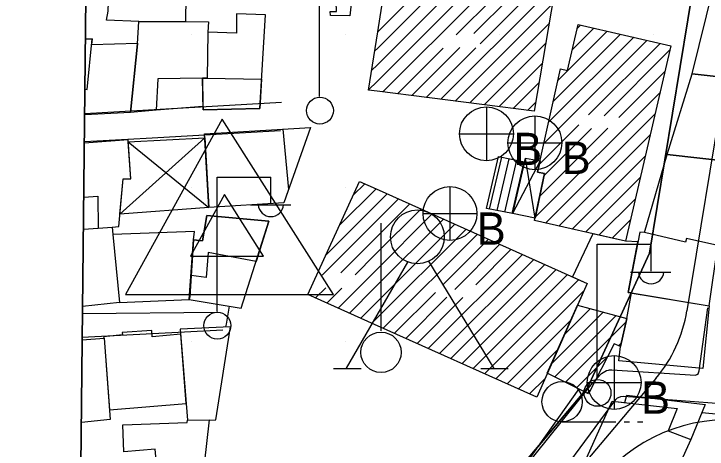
# Model space of a CAD drawing. Extents: x 417997 to 421451, y 4451742 to 4455216.
# Drawn here: x 419108.7 to 419198.9, y 4453062.5 to 4453119.1 of the extents above; entities that cross this region are included whole.
import ezdxf

# ---------------------------------------------------------------- set-up
doc = ezdxf.new("R2010")
doc.units = 0
for name, color, linetype in [('ADAKENARI', 7, 'Continuous'), ('B_Kapi', 7, 'Continuous'), ('B_Merdiven', 7, 'Continuous'), ('B_Mesken', 7, 'Continuous'), ('B_Okul', 7, 'Continuous'), ('B_Sundurma', 7, 'Continuous'), ('B_Tarama', 7, 'Continuous'), ('B_Teras', 7, 'Continuous'), ('Default', 7, 'Continuous'), ('KALDIRIM', 7, 'Continuous'), ('LJ_SEMBOL', 7, 'Continuous'), ('PAFTALAMA', 7, 'Continuous'), ('PL_SAY_ORTAOGRETIM', 7, 'Continuous'), ('S_Bayrak_Diregi', 7, 'Continuous'), ('S_Elektrik_Diregi', 7, 'Continuous'), ('S_Heykel', 7, 'Continuous'), ('S_Rogar_Kapagi_Buski', 7, 'Continuous'), ('S_Tek_Agac', 7, 'Continuous'), ('Sinir_Duvar_tek_tarafa_ait', 7, 'Continuous'), ('SN_3_DERECE_KAYNAK_KORUMA', 7, 'Continuous'), ('TR_ORTAEGITIM', 7, 'Continuous'), ('Y_Lejant', 7, 'Continuous'), ('Yol_Sose', 7, 'Continuous')]:
    doc.layers.add(name, color=color, linetype=linetype)

# ---------------------------------------------------------------- blocks, each defined once
blk = doc.blocks.new('POINT_DISPLAY')
at = {"layer": 'Default'}
blk.add_line((0, 0), (0, 0), dxfattribs=at)

msp = doc.modelspace()

# ---------------------------------------------------------------- linework, layer by layer
at = {"layer": 'ADAKENARI'}
for p, q in [((419197.343, 4453124.46), (419191.386, 4453087.989)), ((419197.343, 4453124.46), (419191.386, 4453087.989)), ((419191.386, 4453087.989), (419183.327, 4453070.477)), ((419191.386, 4453087.989), (419183.327, 4453070.477)), ((419183.327, 4453070.477), (419154.645, 4453036.476)), ((419183.327, 4453070.477), (419154.645, 4453036.476))]:
    msp.add_line(p, q, dxfattribs=at)
at = {"layer": 'B_Kapi'}
msp.add_lwpolyline([(419136.727, 4453081.096), (419136.333, 4453078.765), (419136.253, 4453078.391)], dxfattribs=at)
at = {"layer": 'B_Merdiven'}
for p, q in [((419170.573, 4453093.715), (419172.15, 4453100.487)), ((419171.558, 4453093.532), (419173.129, 4453100.281)), ((419172.542, 4453093.348), (419174.108, 4453100.075)), ((419173.526, 4453093.165), (419175.087, 4453099.87))]:
    msp.add_line(p, q, dxfattribs=at)
msp.add_lwpolyline([(419175.115, 4453099.863), (419173.555, 4453093.16), (419170.19, 4453093.786), (419171.732, 4453100.575)], close=True, dxfattribs=at)
at = {"layer": 'B_Mesken'}
for points in [[(419121.334, 4453128.57), (419131.335, 4453128.239), (419131.039, 4453119.147), (419131.041, 4453118.11), (419124.988, 4453118.148), (419120.767, 4453118.297), (419120.964, 4453119.488)], [(419150.371, 4453128.486), (419153.445, 4453128.323), (419152.416, 4453118.892), (419149.87, 4453118.926), (419149.848, 4453119.421), (419150.656, 4453119.432)], [(419203.133, 4453110.623), (419196.915, 4453111.322), (419199.711, 4453122.591), (419204.582, 4453122.108)], [(419133.841, 4453110.771), (419133.227, 4453110.77), (419133.304, 4453107.392), (419133.321, 4453106.664), (419140.704, 4453106.836), (419141.441, 4453119.011), (419137.681, 4453119.117), (419137.675, 4453116.61), (419133.952, 4453116.749)], [(419133.311, 4453107.088), (419127.219, 4453106.588), (419123.904, 4453106.316), (419124.802, 4453115.219), (419124.988, 4453118.148), (419134.03, 4453118.091), (419133.952, 4453116.749), (419133.841, 4453110.771), (419133.227, 4453110.77)], [(419202.611, 4453106.156), (419201.756, 4453099.911), (419193.652, 4453100.829), (419196.915, 4453111.322), (419202.397, 4453110.706), (419201.586, 4453106.238)], [(419133.527, 4453103.522), (419147.301, 4453104.342), (419143.825, 4453094.553), (419134.052, 4453093.945)], [(419190.709, 4453090.665), (419193.652, 4453100.829), (419201.756, 4453099.911), (419201.271, 4453095.758), (419202.129, 4453095.588), (419201.472, 4453091.944), (419200.909, 4453092.109), (419200.243, 4453088.984), (419196.19, 4453089.896), (419196.048, 4453089.414)], [(419131.607, 4453082.372), (419131.501, 4453081.957), (419138.292, 4453080.838), (419141.864, 4453092.157), (419133.807, 4453092.893), (419133.236, 4453089.614), (419132.083, 4453089.744)], [(419122.443, 4453081.572), (419131.501, 4453081.957), (419132.083, 4453089.744), (419132.192, 4453090.822), (419121.605, 4453090.405)], [(419190.709, 4453090.665), (419190.115, 4453090.726), (419188.593, 4453082.889), (419199.138, 4453081.13), (419200.243, 4453088.984), (419196.19, 4453089.896), (419196.048, 4453089.414)], [(419183.984, 4453090.518), (419181.369, 4453084.911), (419183.259, 4453084.063), (419181.992, 4453081.206), (419188.435, 4453079.474), (419189.014, 4453082.819), (419188.593, 4453082.889), (419189.867, 4453089.448), (419188.241, 4453089.554)], [(419199.138, 4453081.13), (419198.289, 4453072.988), (419187.387, 4453073.995), (419187.607, 4453075.84), (419188.435, 4453079.474), (419189.014, 4453082.819)], [(419130.365, 4453078.094), (419131.282, 4453066.278), (419134.998, 4453066.313), (419136.878, 4453078.422)], [(419121.137, 4453067.61), (419131.115, 4453068.426), (419130.414, 4453077.461), (419126.696, 4453077.105), (419126.646, 4453077.93), (419122.797, 4453077.685), (419122.845, 4453077.346), (419120.355, 4453077.123), (419120.456, 4453076.952)], [(419188.173, 4453068.543), (419188.415, 4453069.526), (419198.597, 4453068.304), (419196.745, 4453063.729), (419193.589, 4453056.78), (419183.21, 4453061.39), (419186.528, 4453068.727)], [(419122.886, 4453065.646), (419131.262, 4453065.954), (419131.282, 4453066.278), (419134.125, 4453066.305), (419133.472, 4453060.53), (419127.307, 4453060.119), (419127.085, 4453062.473), (419123.008, 4453062.14)]]:
    msp.add_lwpolyline(points, close=True, dxfattribs=at)
for points in [[(419118.036, 4453115.822), (419118.887, 4453115.899), (419118.812, 4453115.124), (419124.807, 4453115.306), (419124.802, 4453115.219), (419123.904, 4453106.316), (419117.931, 4453105.973)], [(419117.817, 4453095.291), (419119.624, 4453095.421), (419119.695, 4453091.236), (419121.515, 4453091.361), (419122.371, 4453091.457), (419122.913, 4453097.648), (419123.915, 4453097.661), (419123.574, 4453102.756), (419117.892, 4453102.308)], [(419117.772, 4453091.105), (419119.695, 4453091.236), (419121.515, 4453091.361), (419121.605, 4453090.405), (419122.443, 4453081.572), (419117.664, 4453081.055)], [(419117.618, 4453076.706), (419120.456, 4453076.952), (419121.228, 4453066.365), (419117.503, 4453065.978)]]:
    msp.add_lwpolyline(points, dxfattribs=at)
at = {"layer": 'B_Okul'}
for points in [[(419156.028, 4453116.781), (419157.304, 4453124.901), (419178.962, 4453121.807), (419176.383, 4453106.465), (419155.945, 4453109.073), (419154.839, 4453109.214), (419156.027, 4453116.775)], [(419188.241, 4453089.554), (419176.423, 4453092.229), (419177.713, 4453098.375), (419176.827, 4453098.547), (419179.779, 4453111.964), (419180.697, 4453111.748), (419182.08, 4453117.741), (419194.157, 4453114.971)], [(419155.809, 4453096.378), (419183.259, 4453084.063), (419176.699, 4453069.277), (419155.62, 4453078.726), (419146.951, 4453082.612), (419153.668, 4453097.339)], [(419181.992, 4453081.206), (419188.435, 4453079.474), (419187.607, 4453075.84), (419186.779, 4453076.183), (419183.451, 4453069.69), (419178.085, 4453072.4)]]:
    msp.add_lwpolyline(points, close=True, dxfattribs=at)
at = {"layer": 'B_Sundurma'}
for p, q in [((419133.556, 4453103.007), (419122.511, 4453093.057)), ((419123.593, 4453102.471), (419134.052, 4453093.945)), ((419177.149, 4453100.012), (419173.553, 4453093.155)), ((419176.492, 4453092.557), (419175.233, 4453100.368))]:
    msp.add_line(p, q, dxfattribs=at)
for points in [[(419123.593, 4453102.471), (419133.556, 4453103.007), (419134.052, 4453093.945), (419122.511, 4453093.057), (419122.913, 4453097.648), (419123.915, 4453097.661)], [(419177.149, 4453100.012), (419176.827, 4453098.547), (419177.713, 4453098.375), (419176.492, 4453092.557), (419173.553, 4453093.155), (419175.233, 4453100.368)]]:
    msp.add_lwpolyline(points, close=True, dxfattribs=at)
at = {"layer": 'B_Tarama'}
for p, q in [((419156.028, 4453116.781), (419163.292, 4453124.045)), ((419155.959, 4453110.348), (419168.861, 4453123.25)), ((419155.982, 4453112.493), (419167.005, 4453123.515)), ((419156.005, 4453114.637), (419165.148, 4453123.78)), ((419156.708, 4453108.976), (419170.717, 4453122.985)), ((419166.242, 4453116.389), (419172.573, 4453122.72)), ((419168.53, 4453116.555), (419174.429, 4453122.455)), ((419164.233, 4453108.015), (419178.142, 4453121.924)), ((419169.336, 4453115.24), (419176.286, 4453122.19)), ((419166.114, 4453107.775), (419178.723, 4453120.385)), ((419167.995, 4453107.535), (419178.295, 4453117.835)), ((419179.448, 4453110.459), (419185.862, 4453116.873)), ((419181.321, 4453114.453), (419184.137, 4453117.269)), ((419181.957, 4453117.211), (419182.411, 4453117.665)), ((419178.251, 4453105.02), (419189.313, 4453116.082)), ((419178.85, 4453107.739), (419187.588, 4453116.478)), ((419169.877, 4453107.295), (419177.866, 4453115.285)), ((419177.653, 4453102.3), (419191.039, 4453115.686)), ((419183.458, 4453105.984), (419192.764, 4453115.29)), ((419155.633, 4453114.265), (419156.005, 4453114.637)), ((419158.589, 4453108.736), (419164.522, 4453114.668)), ((419160.47, 4453108.496), (419166.718, 4453114.744)), ((419162.352, 4453108.255), (419168.789, 4453114.693)), ((419185.455, 4453105.86), (419194.033, 4453114.437)), ((419155.237, 4453111.748), (419155.982, 4453112.493)), ((419171.758, 4453107.055), (419177.437, 4453112.735)), ((419187.373, 4453105.657), (419193.389, 4453111.672)), ((419154.842, 4453109.231), (419155.959, 4453110.348)), ((419173.639, 4453106.815), (419177.009, 4453110.185)), ((419176.518, 4453092.68), (419192.746, 4453108.908)), ((419175.52, 4453106.575), (419176.58, 4453107.635)), ((419177.863, 4453091.903), (419192.102, 4453106.143)), ((419177.054, 4453099.58), (419182.177, 4453104.703)), ((419177.081, 4453095.364), (419185.972, 4453104.255)), ((419177.644, 4453098.049), (419183.821, 4453104.225)), ((419179.593, 4453091.512), (419191.459, 4453103.378)), ((419181.322, 4453091.12), (419190.815, 4453100.613)), ((419152.846, 4453095.535), (419154.346, 4453097.035)), ((419183.052, 4453090.729), (419190.172, 4453097.848)), ((419151.067, 4453091.634), (419155.81, 4453096.377)), ((419155.81, 4453096.377), (419155.81, 4453096.378)), ((419155.787, 4453094.233), (419157.274, 4453095.721)), ((419155.741, 4453089.945), (419160.203, 4453094.407)), ((419155.764, 4453092.089), (419158.739, 4453095.064)), ((419184.782, 4453090.337), (419189.528, 4453095.083)), ((419149.288, 4453087.734), (419155.787, 4453094.233)), ((419155.718, 4453087.8), (419161.667, 4453093.75)), ((419155.695, 4453085.656), (419163.132, 4453093.093)), ((419148.786, 4453085.111), (419155.764, 4453092.089)), ((419155.649, 4453081.367), (419166.061, 4453091.779)), ((419155.672, 4453083.512), (419164.596, 4453092.436)), ((419186.511, 4453089.945), (419188.885, 4453092.319)), ((419155.626, 4453079.223), (419167.525, 4453091.122)), ((419151.219, 4453085.423), (419155.741, 4453089.945)), ((419156.745, 4453078.221), (419168.989, 4453090.465)), ((419164.556, 4453083.911), (419170.454, 4453089.808)), ((419166.041, 4453083.274), (419171.918, 4453089.151)), ((419168.773, 4453083.885), (419173.382, 4453088.494)), ((419153.097, 4453085.179), (419155.718, 4453087.8)), ((419162.604, 4453075.595), (419174.847, 4453087.837)), ((419164.069, 4453074.938), (419176.311, 4453087.18)), ((419165.534, 4453074.282), (419177.775, 4453086.523)), ((419150.886, 4453080.848), (419155.695, 4453085.656)), ((419166.998, 4453073.625), (419179.24, 4453085.866)), ((419168.463, 4453072.968), (419180.704, 4453085.209)), ((419169.928, 4453072.312), (419182.168, 4453084.552)), ((419147.957, 4453082.161), (419149.296, 4453083.5)), ((419152.351, 4453080.191), (419155.672, 4453083.512)), ((419149.422, 4453081.504), (419151.371, 4453083.453)), ((419158.21, 4453077.565), (419163.525, 4453082.88)), ((419171.393, 4453071.655), (419182.827, 4453083.09)), ((419159.675, 4453076.908), (419165.027, 4453082.26)), ((419161.14, 4453076.251), (419167.093, 4453082.204)), ((419153.816, 4453079.534), (419155.649, 4453081.367)), ((419180.3, 4453077.393), (419183.664, 4453080.757)), ((419178.608, 4453073.58), (419185.335, 4453080.307)), ((419179.058, 4453071.908), (419187.007, 4453079.858)), ((419155.281, 4453078.878), (419155.626, 4453079.223)), ((419172.857, 4453070.999), (419181.136, 4453079.277)), ((419180.467, 4453071.196), (419188.344, 4453079.073)), ((419187.342, 4453075.95), (419187.717, 4453076.325)), ((419174.322, 4453070.342), (419179.444, 4453075.464)), ((419181.877, 4453070.485), (419185.941, 4453074.549)), ((419175.787, 4453069.685), (419177.752, 4453071.651)), ((419183.286, 4453069.773), (419183.711, 4453070.198))]:
    msp.add_line(p, q, dxfattribs=at)
at = {"layer": 'B_Teras'}
for points in [[(419124.988, 4453118.148), (419134.03, 4453118.091), (419133.952, 4453116.749), (419133.841, 4453110.771), (419133.227, 4453110.77), (419127.428, 4453110.689), (419127.219, 4453106.588), (419123.904, 4453106.316), (419124.802, 4453115.219)], [(419133.841, 4453110.771), (419140.933, 4453110.626), (419140.704, 4453106.836), (419133.321, 4453106.664), (419133.227, 4453110.77)], [(419143.678, 4453104.126), (419144.435, 4453096.271), (419143.825, 4453094.553), (419134.052, 4453093.945), (419133.556, 4453103.007), (419133.527, 4453103.522)], [(419140.21, 4453086.917), (419133.963, 4453088.075), (419133.706, 4453084.841), (419131.781, 4453085.073), (419132.083, 4453089.744), (419133.236, 4453089.614), (419133.807, 4453092.893), (419141.864, 4453092.157)], [(419196.745, 4453063.729), (419193.589, 4453056.78), (419183.21, 4453061.39), (419186.528, 4453068.727), (419194.95, 4453067.785), (419193.791, 4453064.866)]]:
    msp.add_lwpolyline(points, close=True, dxfattribs=at)
msp.add_lwpolyline([(419117.967, 4453109.315), (419118.245, 4453109.308), (419118.887, 4453115.899), (419118.036, 4453115.822)], dxfattribs=at)
at = {"layer": 'KALDIRIM'}
for p, q in [((419204.843, 4453133.152), (419196.24, 4453080.485)), ((419204.843, 4453133.152), (419196.24, 4453080.485)), ((419192.183, 4453071.671), (419156.662, 4453029.566)), ((419192.183, 4453071.671), (419156.662, 4453029.566))]:
    msp.add_line(p, q, dxfattribs=at)
for centre, radius, start, end in [((419178.252, 4453083.423), 18.226, 319.84789, 350.72359), ((419178.252, 4453083.423), 18.226, 319.84789, 350.72359), ((419201.409, 4453045.145), 21.155, 78.84551, 139.85094), ((419201.409, 4453045.145), 21.155, 78.84551, 139.85094)]:
    msp.add_arc(centre, radius, start, end, dxfattribs=at)
at = {"layer": 'LJ_SEMBOL'}
for p, q in [((419135.79, 4453105.424), (419123.248, 4453082.612)), ((419135.79, 4453105.424), (419123.248, 4453082.612)), ((419150.267, 4453082.612), (419135.79, 4453105.424)), ((419150.267, 4453082.612), (419135.79, 4453105.424)), ((419136.098, 4453095.607), (419131.703, 4453087.612)), ((419136.098, 4453095.607), (419131.703, 4453087.612)), ((419141.172, 4453087.612), (419136.098, 4453095.607)), ((419141.172, 4453087.612), (419136.098, 4453095.607)), ((419131.703, 4453087.612), (419141.172, 4453087.612)), ((419131.703, 4453087.612), (419141.172, 4453087.612)), ((419123.248, 4453082.612), (419150.267, 4453082.612)), ((419123.248, 4453082.612), (419150.267, 4453082.612))]:
    msp.add_line(p, q, dxfattribs=at)
at = {"layer": 'PAFTALAMA'}
msp.add_line((419138.441, 4455021.891), (419108.72, 4452245.779), dxfattribs=at)
msp.add_line((419138.441, 4455021.891), (419108.72, 4452245.779), dxfattribs=at)
at = {"layer": 'PL_SAY_ORTAOGRETIM'}
msp.add_line((419118.18, 4453129.375), (419117.291, 4453046.386), dxfattribs=at)
msp.add_line((419118.18, 4453129.375), (419117.291, 4453046.386), dxfattribs=at)
msp.add_lwpolyline([(419117.291, 4453046.386), (419139.075, 4453044.969), (419154.645, 4453036.476), (419183.327, 4453070.477), (419191.386, 4453087.989), (419197.343, 4453124.46), (419161.479, 4453129.666), (419118.18, 4453129.375)], dxfattribs=at)
msp.add_lwpolyline([(419117.291, 4453046.386), (419139.075, 4453044.969), (419154.645, 4453036.476), (419183.327, 4453070.477), (419191.386, 4453087.989), (419197.343, 4453124.46), (419161.479, 4453129.666), (419118.18, 4453129.375)], dxfattribs=at)
at = {"layer": 'S_Bayrak_Diregi'}
msp.add_line((419156.458, 4453077.901), (419156.458, 4453091.901), dxfattribs=at)
msp.add_circle((419156.465, 4453075.084), 2.625, dxfattribs=at)
at = {"layer": 'S_Elektrik_Diregi'}
for p, q in [((419148.474, 4453108.382), (419148.474, 4453125.882)), ((419135.14, 4453080.402), (419135.14, 4453097.902)), ((419135.14, 4453097.902), (419142.14, 4453097.902)), ((419142.14, 4453094.402), (419142.14, 4453097.902)), ((419139.48, 4453094.262), (419144.73, 4453094.262)), ((419184.574, 4453071.653), (419184.574, 4453089.153)), ((419184.574, 4453089.153), (419191.574, 4453089.153)), ((419191.574, 4453085.653), (419191.574, 4453089.153)), ((419188.914, 4453085.513), (419194.164, 4453085.513))]:
    msp.add_line(p, q, dxfattribs=at)
for centre in [(419148.51, 4453106.547), (419135.176, 4453078.566), (419184.61, 4453069.818)]:
    msp.add_circle(centre, 1.75, dxfattribs=at)
for centre in [(419142.141, 4453094.414), (419191.575, 4453085.666)]:
    msp.add_arc(centre, 1.658, 184.83843, 355.14641, dxfattribs=at)
at = {"layer": 'S_Heykel'}
for p, q in [((419151.972, 4453073.044), (419159.952, 4453086.834)), ((419171.152, 4453072.974), (419162.682, 4453086.939)), ((419150.292, 4453072.974), (419153.862, 4453072.974)), ((419169.437, 4453072.974), (419173.007, 4453072.974))]:
    msp.add_line(p, q, dxfattribs=at)
msp.add_circle((419161.187, 4453090.114), 3.5, dxfattribs=at)
at = {"layer": 'S_Rogar_Kapagi_Buski'}
for p, q in [((419170.165, 4453107.025), (419170.165, 4453100.025)), ((419176.465, 4453105.855), (419176.465, 4453098.855)), ((419166.665, 4453103.525), (419173.665, 4453103.525)), ((419172.965, 4453102.355), (419179.965, 4453102.355)), ((419165.425, 4453096.655), (419165.425, 4453089.655)), ((419161.925, 4453093.155), (419168.925, 4453093.155)), ((419186.775, 4453074.665), (419186.775, 4453067.665)), ((419183.275, 4453071.165), (419190.275, 4453071.165))]:
    msp.add_line(p, q, dxfattribs=at)
for centre in [(419170.165, 4453103.525), (419176.465, 4453102.355), (419165.425, 4453093.155), (419186.775, 4453071.165)]:
    msp.add_circle(centre, 3.5, dxfattribs=at)
at = {"layer": 'S_Tek_Agac'}
for p, q in [((419180.01, 4453066.041), (419187.01, 4453066.041)), ((419188.06, 4453066.041), (419188.761, 4453066.041)), ((419189.811, 4453066.041), (419190.511, 4453066.041))]:
    msp.add_line(p, q, dxfattribs=at)
msp.add_circle((419180.01, 4453068.666), 2.625, dxfattribs=at)
at = {"layer": 'Sinir_Duvar_tek_tarafa_ait'}
for points in [[(419182.163, 4453070.34), (419174.486, 4453059.472)], [(419198.178, 4453067.269), (419209.186, 4453066.237), (419209.401, 4453065.942), (419205.912, 4453057.182)]]:
    msp.add_lwpolyline(points, dxfattribs=at)
at = {"layer": 'SN_3_DERECE_KAYNAK_KORUMA'}
msp.add_line((419126.495, 4453906.073), (419108.72, 4452245.779), dxfattribs=at)
msp.add_line((419126.495, 4453906.073), (419108.72, 4452245.779), dxfattribs=at)
at = {"layer": 'Y_Lejant'}
msp.add_lwpolyline([(419138.442, 4455021.89), (421266.409, 4454999.402), (421237.471, 4452223.294), (419108.722, 4452245.778)], close=True, dxfattribs=at)
at = {"layer": 'Yol_Sose'}
for points in [[(419143.516, 4453107.611), (419117.933, 4453106.143)], [(419117.894, 4453102.516), (419125.924, 4453102.95), (419143.377, 4453103.936)], [(419172.608, 4453056.955), (419183.972, 4453071.089), (419185.137, 4453072.352), (419185.783, 4453072.709), (419186.02, 4453072.778), (419186.184, 4453072.802), (419186.473, 4453072.818), (419197.333, 4453072.109), (419197.538, 4453072.214), (419197.724, 4453072.342), (419197.738, 4453072.44), (419197.849, 4453072.692), (419198.958, 4453080.87)], [(419135.215, 4453080.29), (419117.654, 4453080.105)], [(419135.899, 4453077.974), (419117.621, 4453077.034)], [(419176.352, 4453054.539), (419186.975, 4453068.949), (419187.207, 4453069.157), (419187.547, 4453069.301), (419187.654, 4453069.336), (419188.014, 4453069.381), (419201.822, 4453068.354)]]:
    msp.add_lwpolyline(points, dxfattribs=at)

# ---------------------------------------------------------------- block references
at = {"layer": 'TR_ORTAEGITIM', "xscale": 0.1, "yscale": 0.10000000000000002}
for p in [(419131.864, 4453116.476), (419131.864, 4453116.476), (419151.864, 4453116.476), (419151.864, 4453116.476), (419171.864, 4453116.476), (419171.864, 4453116.476), (419191.864, 4453116.476), (419191.864, 4453116.476), (419131.864, 4453096.476), (419131.864, 4453096.476), (419151.864, 4453096.476), (419151.864, 4453096.476), (419171.864, 4453096.476), (419171.864, 4453096.476), (419191.864, 4453096.476), (419191.864, 4453096.476), (419131.864, 4453076.476), (419131.864, 4453076.476), (419151.864, 4453076.476), (419151.864, 4453076.476), (419171.864, 4453076.476), (419171.864, 4453076.476)]:
    msp.add_blockref('POINT_DISPLAY', p, dxfattribs=at)

# ---------------------------------------------------------------- texts
at = {"layer": 'S_Rogar_Kapagi_Buski'}
for p in [(419173.665, 4453099.46), (419179.965, 4453098.29), (419168.925, 4453089.09), (419190.275, 4453067.1)]:
    msp.add_text('B', height=4.2, dxfattribs=at).set_placement(p)

doc.saveas('drawing.dxf')
